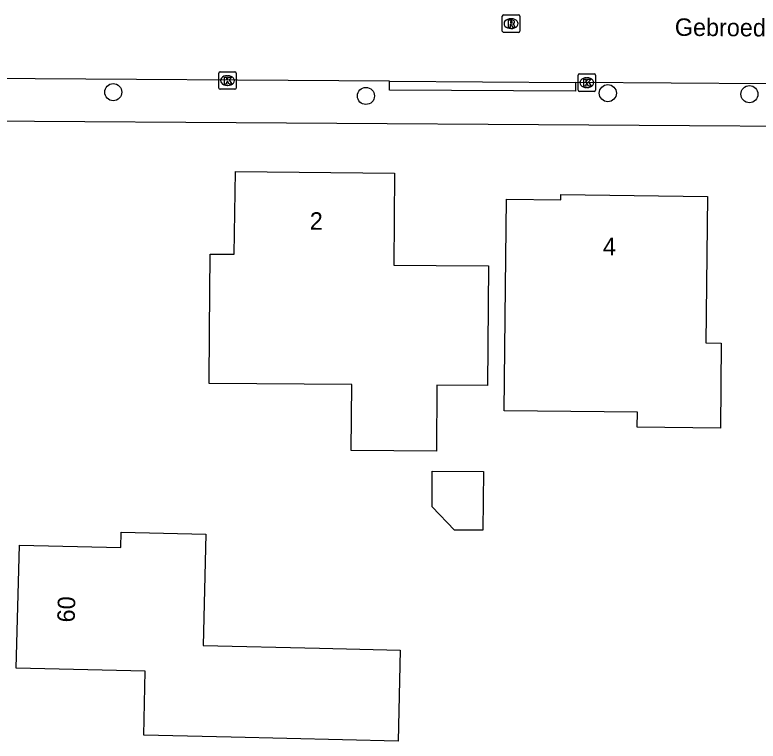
# Model space of a CAD drawing. Extents: x 157321 to 158827, y 386650 to 388532.
# Drawn here: x 158255.9 to 158298.39, y 387681.82 to 387723.35 of the extents above; entities that cross this region are included whole.
import ezdxf

# ---------------------------------------------------------------- set-up
doc = ezdxf.new("R2010")
doc.units = 0
for name, color, linetype in [('IMGEO_Boom', 7, 'Continuous'), ('IMGEO_Kolk', 7, 'Continuous'), ('IMGEO_Openbare_ruimte_label', 7, 'Continuous'), ('IMGEO_Pand', 7, 'Continuous'), ('IMGEO_Pand_nummerreeks', 7, 'Continuous'), ('IMGEO_Rijbaan_lokaal_open', 7, 'Continuous'), ('IMGEO_Rioolput', 7, 'Continuous'), ('IMGEO_Voetpad_open', 7, 'Continuous')]:
    doc.layers.add(name, color=color, linetype=linetype)

msp = doc.modelspace()

# ---------------------------------------------------------------- linework, layer by layer
at = {"layer": 'IMGEO_Boom'}
for centre in [(158261.526, 387718.923), (158289.794, 387718.866), (158297.887, 387718.812), (158275.969, 387718.709)]:
    msp.add_circle(centre, 0.489, dxfattribs=at)
at = {"layer": 'IMGEO_Kolk'}
for p, q in [((158267.557, 387719.162), (158267.557, 387720.014)), ((158267.632, 387720.088), (158268.484, 387720.088)), ((158268.045, 387719.868), (158268.07, 387719.868)), ((158268.558, 387720.014), (158268.558, 387719.162)), ((158288.096, 387719.045), (158288.096, 387719.897)), ((158288.171, 387719.971), (158289.023, 387719.971)), ((158288.584, 387719.751), (158288.609, 387719.751)), ((158289.097, 387719.897), (158289.097, 387719.045)), ((158268.068, 387719.308), (158268.043, 387719.308)), ((158268.484, 387719.088), (158267.632, 387719.088)), ((158289.023, 387718.971), (158288.171, 387718.971)), ((158288.607, 387719.191), (158288.582, 387719.191))]:
    msp.add_line(p, q, dxfattribs=at)
for points in [[(158267.557, 387719.162), (158267.557, 387720.014)], [(158267.632, 387720.088), (158268.484, 387720.088)], [(158267.878, 387719.788), (158268.001, 387719.788), (158268.001, 387719.637), (158268.131, 387719.788), (158268.295, 387719.788), (158268.149, 387719.637), (158268.302, 387719.388), (158268.15, 387719.388), (158268.065, 387719.552), (158268.001, 387719.485), (158268.001, 387719.388), (158267.878, 387719.388), (158267.878, 387719.788)], [(158268.558, 387720.014), (158268.558, 387719.162)], [(158288.096, 387719.045), (158288.096, 387719.897)], [(158288.171, 387719.971), (158289.023, 387719.971)], [(158289.097, 387719.897), (158289.097, 387719.045)], [(158288.417, 387719.671), (158288.54, 387719.671), (158288.54, 387719.52), (158288.67, 387719.671), (158288.834, 387719.671), (158288.688, 387719.52), (158288.841, 387719.271), (158288.689, 387719.271), (158288.604, 387719.435), (158288.54, 387719.368), (158288.54, 387719.271), (158288.417, 387719.271), (158288.417, 387719.671)], [(158268.484, 387719.088), (158267.632, 387719.088)], [(158289.023, 387718.971), (158288.171, 387718.971)]]:
    msp.add_lwpolyline(points, dxfattribs=at)
for centre, start, end in [((158267.634, 387720.012), 91.552, 178.448), ((158267.634, 387720.012), 91.552, 178.448), ((158268.482, 387720.012), 1.552, 88.448), ((158268.482, 387720.012), 1.552, 88.448), ((158288.173, 387719.895), 91.552, 178.448), ((158288.173, 387719.895), 91.552, 178.448), ((158289.021, 387719.895), 1.552, 88.448), ((158289.021, 387719.895), 1.552, 88.448), ((158267.634, 387719.164), 181.552, 268.448), ((158267.634, 387719.164), 181.552, 268.448), ((158268.482, 387719.164), 271.552, 358.448), ((158268.482, 387719.164), 271.552, 358.448), ((158288.173, 387719.047), 181.552, 268.448), ((158288.173, 387719.047), 181.552, 268.448), ((158289.021, 387719.047), 271.552, 358.448), ((158289.021, 387719.047), 271.552, 358.448)]:
    msp.add_arc(centre, 0.0765, start, end, dxfattribs=at)
for centre, major_axis, ratio, start_param, end_param in [((158268.044, 387719.588), (-0.387, 0.002), 0.722429, 4.712389, 7.853982), ((158268.069, 387719.588), (-0.39, 0.002), 0.717154, 1.570796, 4.712389), ((158288.583, 387719.471), (-0.387, 0.002), 0.722429, 4.712389, 7.853982), ((158288.608, 387719.471), (-0.39, 0.002), 0.717154, 1.570796, 4.712389)]:
    msp.add_ellipse(centre, major_axis=major_axis, ratio=ratio, start_param=start_param, end_param=end_param, dxfattribs=at)
at = {"layer": 'IMGEO_Pand'}
for points in [[(158275.131, 387698.438), (158275.16, 387702.208), (158267.01, 387702.271), (158267.03, 387705.27), (158267.06, 387709.67), (158268.44, 387709.67), (158268.51, 387714.38), (158277.61, 387714.3), (158277.57, 387709.04), (158279.98, 387709.022), (158282.97, 387708.999), (158282.918, 387702.148), (158280.03, 387702.17), (158280.001, 387698.4), (158275.131, 387698.438)], [(158291.481, 387699.774), (158291.49, 387700.622), (158283.87, 387700.71), (158283.952, 387707.801), (158284.01, 387712.8), (158287.107, 387712.77), (158287.11, 387713.07), (158295.49, 387712.96), (158295.401, 387704.591), (158296.281, 387704.582), (158296.229, 387699.719), (158291.481, 387699.774)], [(158281.029, 387693.891), (158279.748, 387695.223), (158279.763, 387697.252), (158282.686, 387697.229), (158282.66, 387693.878), (158281.029, 387693.891)], [(158263.266, 387682.16), (158263.352, 387685.826), (158255.97, 387686), (158256.16, 387693.02), (158261.963, 387692.883), (158261.984, 387693.768), (158266.822, 387693.654), (158266.671, 387687.286), (158273.319, 387687.128), (158277.926, 387687.019), (158277.803, 387681.82), (158268.265, 387682.046), (158263.266, 387682.16)]]:
    msp.add_lwpolyline(points, dxfattribs=at)
at = {"layer": 'IMGEO_Rijbaan_lokaal_open'}
for points in [[(158277.316, 387719.547), (158254.145, 387719.699), (158247.211, 387719.745), (158245.258, 387719.758), (158244.799, 387719.769), (158244.341, 387719.738), (158243.887, 387719.667), (158243.441, 387719.555), (158243.008, 387719.404), (158242.589, 387719.215), (158242.189, 387718.989), (158241.811, 387718.729), (158241.457, 387718.435)], [(158277.316, 387719.547), (158287.948, 387719.476)], [(158298.889, 387719.404), (158287.948, 387719.476)]]:
    msp.add_lwpolyline(points, dxfattribs=at)
at = {"layer": 'IMGEO_Rioolput'}
for p, q in [((158283.762, 387722.419), (158283.762, 387723.271)), ((158283.837, 387723.345), (158284.689, 387723.345)), ((158284.25, 387723.125), (158284.275, 387723.125)), ((158284.763, 387723.271), (158284.763, 387722.419)), ((158284.689, 387722.345), (158283.837, 387722.345)), ((158284.273, 387722.565), (158284.248, 387722.565))]:
    msp.add_line(p, q, dxfattribs=at)
for points in [[(158283.762, 387722.419), (158283.762, 387723.271)], [(158283.837, 387723.345), (158284.689, 387723.345)], [(158284.763, 387723.271), (158284.763, 387722.419)], [(158284.351, 387723.043), (158284.099, 387723.045), (158284.099, 387722.645)], [(158284.099, 387722.645), (158284.223, 387722.645), (158284.223, 387722.807), (158284.234, 387722.807)], [(158284.277, 387722.964), (158284.223, 387722.964), (158284.223, 387722.883)], [(158284.223, 387722.883), (158284.275, 387722.883)], [(158284.281, 387722.778), (158284.352, 387722.645), (158284.492, 387722.645), (158284.427, 387722.771)], [(158284.689, 387722.345), (158283.837, 387722.345)]]:
    msp.add_lwpolyline(points, dxfattribs=at)
for centre, radius, start, end in [((158283.839, 387723.269), 0.0765, 91.552, 178.448), ((158283.839, 387723.269), 0.0765, 91.552, 178.448), ((158284.687, 387723.269), 0.0765, 1.552, 88.448), ((158284.687, 387723.269), 0.0765, 1.552, 88.448), ((158284.233, 387722.754), 0.0533, 26.0293, 88.6989), ((158284.259, 387723.072), 0.19, 274.7715, 282.9687), ((158284.283, 387722.868), 0.0964, 77.0061, 93.1865), ((158284.297, 387722.925), 0.0378, 276.6634, 79.6772), ((158284.35, 387722.933), 0.109, 350.3612, 89.416), ((158284.348, 387722.933), 0.112, 277.5842, 350.9817), ((158284.332, 387722.718), 0.108, 29.5134, 73.7905), ((158283.839, 387722.421), 0.0765, 181.552, 268.448), ((158283.839, 387722.421), 0.0765, 181.552, 268.448), ((158284.687, 387722.421), 0.0765, 271.552, 358.448), ((158284.687, 387722.421), 0.0765, 271.552, 358.448)]:
    msp.add_arc(centre, radius, start, end, dxfattribs=at)
for centre, major_axis, ratio, start_param, end_param in [((158284.249, 387722.845), (-0.387, 0.002), 0.722429, 4.712389, 7.853982), ((158284.274, 387722.845), (-0.39, 0.002), 0.717154, 1.570796, 4.712389)]:
    msp.add_ellipse(centre, major_axis=major_axis, ratio=ratio, start_param=start_param, end_param=end_param, dxfattribs=at)
at = {"layer": 'IMGEO_Voetpad_open'}
for points in [[(158287.948, 387719.476), (158287.945, 387718.977), (158277.313, 387719.048), (158277.316, 387719.547)], [(158323.269, 387716.806), (158254.131, 387717.274)]]:
    msp.add_lwpolyline(points, dxfattribs=at)

# ---------------------------------------------------------------- texts
at = {"layer": 'IMGEO_Openbare_ruimte_label'}
msp.add_text('Gebroeders Ganslaan', height=1, rotation=359.5989, dxfattribs=at).set_placement((158293.621, 387722.146))
at = {"layer": 'IMGEO_Pand_nummerreeks'}
for s, rotation, p in [('2', 359.4958, (158272.754, 387711.063)), ('4', 0.7985, (158289.52, 387709.596)), ('60', 88.4496, (158259.322, 387688.598))]:
    msp.add_text(s, height=1, rotation=rotation, dxfattribs=at).set_placement(p)

doc.saveas('drawing.dxf')
